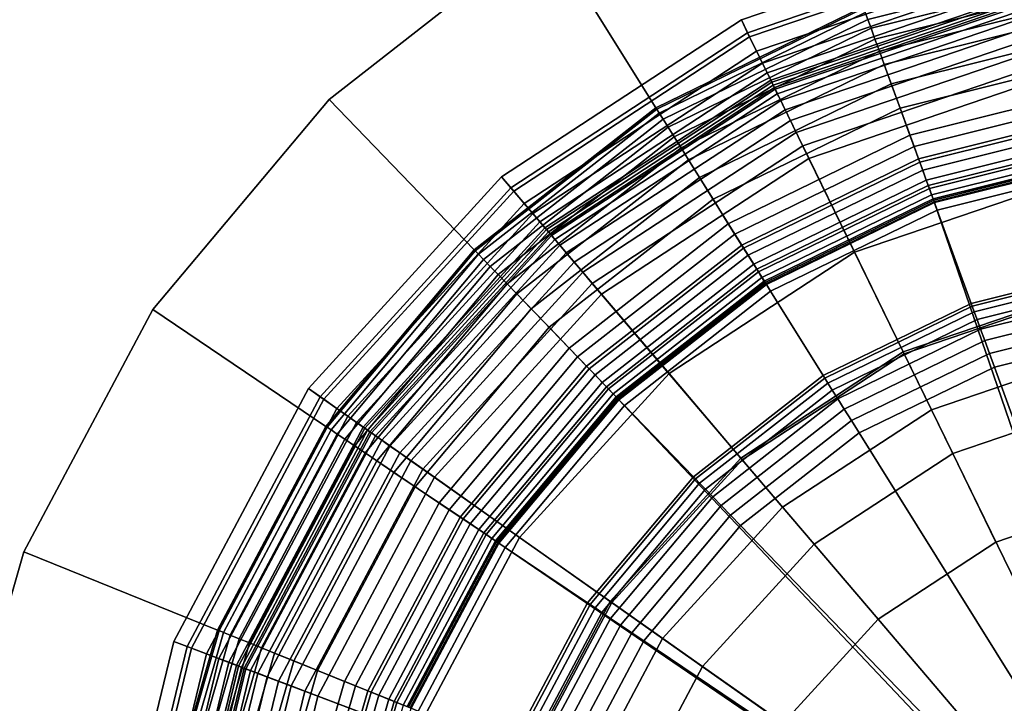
# Model space of a CAD drawing. Extents: x -43.1 to 43.1, y -41.3 to 41.3.
# Tile 480 of 656: x 15.304 to 16.355, y 8.247 to 8.976. Entities that reach past the tile are written whole.
import ezdxf

# ---------------------------------------------------------------- set-up
doc = ezdxf.new("R2010")
doc.units = 0
for name, color, linetype in [('LAMP', 7, 'CONTINUOUS'), ('LAMP_SUPPORT', 18, 'CONTINUOUS'), ('METAL_BASE', 254, 'CONTINUOUS')]:
    doc.layers.add(name, color=color, linetype=linetype)

msp = doc.modelspace()

# ---------------------------------------------------------------- linework, layer by layer
at = {"layer": 'LAMP'}
for points in [[(16.0739, 8.976, 15.8637), (16.3635, 9.0746, 15.8637), (16.3666, 9.0596, 15.9815), (16.0806, 8.9623, 15.9815)], [(16.0827, 8.958, 15.6079), (16.3675, 9.0549, 15.6079), (16.3635, 9.0746, 15.8637), (16.0739, 8.976, 15.8637)], [(16.0806, 8.9623, 15.9815), (16.3666, 9.0596, 15.9815), (16.3783, 9.0022, 16.1042), (16.1063, 8.9096, 16.1042)], [(16.0902, 8.9426, 15.3235), (16.371, 9.0381, 15.3235), (16.3675, 9.0549, 15.6079), (16.0827, 8.958, 15.6079)], [(16.0965, 8.9298, 15.0232), (16.3738, 9.0242, 15.0232), (16.371, 9.0381, 15.3235), (16.0902, 8.9426, 15.3235)], [(16.1015, 8.9195, 14.7202), (16.3761, 9.013, 14.7202), (16.3738, 9.0242, 15.0232), (16.0965, 8.9298, 15.0232)], [(16.1053, 8.9118, 14.4272), (16.3779, 9.0046, 14.4272), (16.3761, 9.013, 14.7202), (16.1015, 8.9195, 14.7202)], [(16.1078, 8.9065, 14.1573), (16.379, 8.9989, 14.1573), (16.3779, 9.0046, 14.4272), (16.1053, 8.9118, 14.4272)], [(16.1063, 8.9096, 16.1042), (16.3783, 9.0022, 16.1042), (16.3966, 8.9134, 16.2234), (16.1461, 8.8281, 16.2234)], [(16.1092, 8.9038, 13.9233), (16.3796, 8.9959, 13.9233), (16.379, 8.9989, 14.1573), (16.1078, 8.9065, 14.1573)], [(16.11, 8.902, 13.9082), (16.38, 8.994, 13.9082), (16.3796, 8.9959, 13.9233), (16.1092, 8.9038, 13.9233)], [(16.1123, 8.8973, 13.8943), (16.3811, 8.9888, 13.8943), (16.38, 8.994, 13.9082), (16.11, 8.902, 13.9082)], [(16.1159, 8.8899, 13.8822), (16.3828, 8.9807, 13.8822), (16.3811, 8.9888, 13.8943), (16.1123, 8.8973, 13.8943)], [(15.818, 8.8085, 15.8637), (16.0739, 8.976, 15.8637), (16.0806, 8.9623, 15.9815), (15.8279, 8.7969, 15.9815)], [(15.831, 8.7932, 15.6079), (16.0827, 8.958, 15.6079), (16.0739, 8.976, 15.8637), (15.818, 8.8085, 15.8637)], [(16.1206, 8.8802, 13.8722), (16.3849, 8.9702, 13.8722), (16.3828, 8.9807, 13.8822), (16.1159, 8.8899, 13.8822)], [(16.1262, 8.8688, 13.8647), (16.3875, 8.9577, 13.8647), (16.3849, 8.9702, 13.8722), (16.1206, 8.8802, 13.8722)], [(15.8279, 8.7969, 15.9815), (16.0806, 8.9623, 15.9815), (16.1063, 8.9096, 16.1042), (15.8659, 8.7522, 16.1042)], [(15.8421, 8.7802, 15.3235), (16.0902, 8.9426, 15.3235), (16.0827, 8.958, 15.6079), (15.831, 8.7932, 15.6079)], [(16.1326, 8.8558, 13.8601), (16.3904, 8.9436, 13.8601), (16.3875, 8.9577, 13.8647), (16.1262, 8.8688, 13.8647)], [(15.8513, 8.7693, 15.0232), (16.0965, 8.9298, 15.0232), (16.0902, 8.9426, 15.3235), (15.8421, 8.7802, 15.3235)], [(16.1394, 8.8417, 13.8588), (16.3935, 8.9282, 13.8588), (16.3904, 8.9436, 13.8601), (16.1326, 8.8558, 13.8601)], [(15.8587, 8.7606, 14.7202), (16.1015, 8.9195, 14.7202), (16.0965, 8.9298, 15.0232), (15.8513, 8.7693, 15.0232)], [(16.2468, 8.6216, 13.8664), (16.4428, 8.6884, 13.8664), (16.3935, 8.9282, 13.8588), (16.1394, 8.8417, 13.8588)], [(15.8643, 8.7541, 14.4272), (16.1053, 8.9118, 14.4272), (16.1015, 8.9195, 14.7202), (15.8587, 8.7606, 14.7202)], [(16.1461, 8.8281, 16.2234), (16.3966, 8.9134, 16.2234), (16.4189, 8.8044, 16.3306), (16.1948, 8.7281, 16.3306)], [(15.8681, 8.7497, 14.1573), (16.1078, 8.9065, 14.1573), (16.1053, 8.9118, 14.4272), (15.8643, 8.7541, 14.4272)], [(15.8659, 8.7522, 16.1042), (16.1063, 8.9096, 16.1042), (16.1461, 8.8281, 16.2234), (15.9246, 8.6832, 16.2234)], [(15.8701, 8.7473, 13.9233), (16.1092, 8.9038, 13.9233), (16.1078, 8.9065, 14.1573), (15.8681, 8.7497, 14.1573)], [(15.8713, 8.7458, 13.9082), (16.11, 8.902, 13.9082), (16.1092, 8.9038, 13.9233), (15.8701, 8.7473, 13.9233)], [(15.8748, 8.7418, 13.8943), (16.1123, 8.8973, 13.8943), (16.11, 8.902, 13.9082), (15.8713, 8.7458, 13.9082)], [(15.8801, 8.7355, 13.8822), (16.1159, 8.8899, 13.8822), (16.1123, 8.8973, 13.8943), (15.8748, 8.7418, 13.8943)], [(15.887, 8.7274, 13.8722), (16.1206, 8.8802, 13.8722), (16.1159, 8.8899, 13.8822), (15.8801, 8.7355, 13.8822)], [(15.8953, 8.7176, 13.8647), (16.1262, 8.8688, 13.8647), (16.1206, 8.8802, 13.8722), (15.887, 8.7274, 13.8722)], [(15.9047, 8.7067, 13.8601), (16.1326, 8.8558, 13.8601), (16.1262, 8.8688, 13.8647), (15.8953, 8.7176, 13.8647)], [(15.9148, 8.6948, 13.8588), (16.1394, 8.8417, 13.8588), (16.1326, 8.8558, 13.8601), (15.9047, 8.7067, 13.8601)], [(16.0735, 8.5083, 13.8664), (16.2468, 8.6216, 13.8664), (16.1394, 8.8417, 13.8588), (15.9148, 8.6948, 13.8588)], [(15.9246, 8.6832, 16.2234), (16.1461, 8.8281, 16.2234), (16.1948, 8.7281, 16.3306), (15.9968, 8.5985, 16.3306)], [(15.6118, 8.5826, 15.8637), (15.818, 8.8085, 15.8637), (15.8279, 8.7969, 15.9815), (15.6242, 8.5738, 15.9815)], [(15.6281, 8.5711, 15.6079), (15.831, 8.7932, 15.6079), (15.818, 8.8085, 15.8637), (15.6118, 8.5826, 15.8637)], [(15.6242, 8.5738, 15.9815), (15.8279, 8.7969, 15.9815), (15.8659, 8.7522, 16.1042), (15.6721, 8.5401, 16.1042)], [(16.1948, 8.7281, 16.3306), (16.4189, 8.8044, 16.3306), (16.4432, 8.6863, 16.4176), (16.2477, 8.6197, 16.4176)], [(15.6421, 8.5612, 15.3235), (15.8421, 8.7802, 15.3235), (15.831, 8.7932, 15.6079), (15.6281, 8.5711, 15.6079)], [(15.6538, 8.553, 15.0232), (15.8513, 8.7693, 15.0232), (15.8421, 8.7802, 15.3235), (15.6421, 8.5612, 15.3235)], [(15.6631, 8.5464, 14.7202), (15.8587, 8.7606, 14.7202), (15.8513, 8.7693, 15.0232), (15.6538, 8.553, 15.0232)], [(15.6701, 8.5414, 14.4272), (15.8643, 8.7541, 14.4272), (15.8587, 8.7606, 14.7202), (15.6631, 8.5464, 14.7202)], [(15.6749, 8.5381, 14.1573), (15.8681, 8.7497, 14.1573), (15.8643, 8.7541, 14.4272), (15.6701, 8.5414, 14.4272)], [(15.6721, 8.5401, 16.1042), (15.8659, 8.7522, 16.1042), (15.9246, 8.6832, 16.2234), (15.7462, 8.4878, 16.2234)], [(15.6774, 8.5363, 13.9233), (15.8701, 8.7473, 13.9233), (15.8681, 8.7497, 14.1573), (15.6749, 8.5381, 14.1573)], [(15.679, 8.5352, 13.9082), (15.8713, 8.7458, 13.9082), (15.8701, 8.7473, 13.9233), (15.6774, 8.5363, 13.9233)], [(15.6833, 8.5321, 13.8943), (15.8748, 8.7418, 13.8943), (15.8713, 8.7458, 13.9082), (15.679, 8.5352, 13.9082)], [(15.69, 8.5274, 13.8822), (15.8801, 8.7355, 13.8822), (15.8748, 8.7418, 13.8943), (15.6833, 8.5321, 13.8943)], [(15.6988, 8.5212, 13.8722), (15.887, 8.7274, 13.8722), (15.8801, 8.7355, 13.8822), (15.69, 8.5274, 13.8822)], [(15.7092, 8.5139, 13.8647), (15.8953, 8.7176, 13.8647), (15.887, 8.7274, 13.8722), (15.6988, 8.5212, 13.8722)], [(15.9968, 8.5985, 16.3306), (16.1948, 8.7281, 16.3306), (16.2477, 8.6197, 16.4176), (16.0749, 8.5066, 16.4176)], [(15.721, 8.5055, 13.8601), (15.9047, 8.7067, 13.8601), (15.8953, 8.7176, 13.8647), (15.7092, 8.5139, 13.8647)], [(15.7338, 8.4965, 13.8588), (15.9148, 8.6948, 13.8588), (15.9047, 8.7067, 13.8601), (15.721, 8.5055, 13.8601)], [(15.9339, 8.3554, 13.8664), (16.0735, 8.5083, 13.8664), (15.9148, 8.6948, 13.8588), (15.7338, 8.4965, 13.8588)], [(15.7462, 8.4878, 16.2234), (15.9246, 8.6832, 16.2234), (15.9968, 8.5985, 16.3306), (15.8371, 8.4237, 16.3306)], [(16.2768, 8.56, 13.367), (16.4565, 8.6212, 13.367), (16.4428, 8.6884, 13.8664), (16.2468, 8.6216, 13.8664)], [(16.2477, 8.6197, 16.4176), (16.4432, 8.6863, 16.4176), (16.467, 8.5702, 16.4759), (16.2997, 8.5132, 16.4759)], [(16.1179, 8.4561, 13.367), (16.2768, 8.56, 13.367), (16.2468, 8.6216, 13.8664), (16.0735, 8.5083, 13.8664)], [(16.0749, 8.5066, 16.4176), (16.2477, 8.6197, 16.4176), (16.2997, 8.5132, 16.4759), (16.1517, 8.4164, 16.4759)], [(16.2768, 8.56, 13.367), (16.6088, 7.8793, 13.367), (16.4565, 8.6212, 13.367)], [(15.8371, 8.4237, 16.3306), (15.9968, 8.5985, 16.3306), (16.0749, 8.5066, 16.4176), (15.9357, 8.3541, 16.4176)], [(15.4682, 8.3126, 15.8637), (15.6118, 8.5826, 15.8637), (15.6242, 8.5738, 15.9815), (15.4824, 8.3072, 15.9815)], [(15.4869, 8.3055, 15.6079), (15.6281, 8.5711, 15.6079), (15.6118, 8.5826, 15.8637), (15.4682, 8.3126, 15.8637)], [(15.4824, 8.3072, 15.9815), (15.6242, 8.5738, 15.9815), (15.6721, 8.5401, 16.1042), (15.5372, 8.2863, 16.1042)], [(15.5029, 8.2994, 15.3235), (15.6421, 8.5612, 15.3235), (15.6281, 8.5711, 15.6079), (15.4869, 8.3055, 15.6079)], [(16.2997, 8.5132, 16.4759), (16.467, 8.5702, 16.4759), (16.4882, 8.4672, 16.4972), (16.3457, 8.4187, 16.4972)], [(15.5162, 8.2943, 15.0232), (15.6538, 8.553, 15.0232), (15.6421, 8.5612, 15.3235), (15.5029, 8.2994, 15.3235)], [(16.1179, 8.4561, 13.367), (15.9899, 8.3159, 13.367), (16.6088, 7.8793, 13.367), (16.2768, 8.56, 13.367)], [(15.5269, 8.2903, 14.7202), (15.6631, 8.5464, 14.7202), (15.6538, 8.553, 15.0232), (15.5162, 8.2943, 15.0232)], [(15.535, 8.2872, 14.4272), (15.6701, 8.5414, 14.4272), (15.6631, 8.5464, 14.7202), (15.5269, 8.2903, 14.7202)], [(15.5404, 8.2851, 14.1573), (15.6749, 8.5381, 14.1573), (15.6701, 8.5414, 14.4272), (15.535, 8.2872, 14.4272)], [(15.5372, 8.2863, 16.1042), (15.6721, 8.5401, 16.1042), (15.7462, 8.4878, 16.2234), (15.6219, 8.2542, 16.2234)], [(15.5433, 8.284, 13.9233), (15.6774, 8.5363, 13.9233), (15.6749, 8.5381, 14.1573), (15.5404, 8.2851, 14.1573)], [(15.5451, 8.2834, 13.9082), (15.679, 8.5352, 13.9082), (15.6774, 8.5363, 13.9233), (15.5433, 8.284, 13.9233)], [(15.55, 8.2815, 13.8943), (15.6833, 8.5321, 13.8943), (15.679, 8.5352, 13.9082), (15.5451, 8.2834, 13.9082)], [(15.5577, 8.2786, 13.8822), (15.69, 8.5274, 13.8822), (15.6833, 8.5321, 13.8943), (15.55, 8.2815, 13.8943)], [(15.5677, 8.2747, 13.8722), (15.6988, 8.5212, 13.8722), (15.69, 8.5274, 13.8822), (15.5577, 8.2786, 13.8822)], [(15.5797, 8.2702, 13.8647), (15.7092, 8.5139, 13.8647), (15.6988, 8.5212, 13.8722), (15.5677, 8.2747, 13.8722)], [(15.5932, 8.2651, 13.8601), (15.721, 8.5055, 13.8601), (15.7092, 8.5139, 13.8647), (15.5797, 8.2702, 13.8647)], [(16.1517, 8.4164, 16.4759), (16.2997, 8.5132, 16.4759), (16.3457, 8.4187, 16.4972), (16.2198, 8.3363, 16.4972)], [(15.6078, 8.2595, 13.8588), (15.7338, 8.4965, 13.8588), (15.721, 8.5055, 13.8601), (15.5932, 8.2651, 13.8601)], [(15.9899, 8.3159, 13.367), (16.1179, 8.4561, 13.367), (16.0735, 8.5083, 13.8664), (15.9339, 8.3554, 13.8664)], [(15.9357, 8.3541, 16.4176), (16.0749, 8.5066, 16.4176), (16.1517, 8.4164, 16.4759), (16.0325, 8.2858, 16.4759)], [(15.8367, 8.1726, 13.8664), (15.9339, 8.3554, 13.8664), (15.7338, 8.4965, 13.8588), (15.6078, 8.2595, 13.8588)], [(15.6219, 8.2542, 16.2234), (15.7462, 8.4878, 16.2234), (15.8371, 8.4237, 16.3306), (15.726, 8.2146, 16.3306)], [(16.2198, 8.3363, 16.4972), (16.3457, 8.4187, 16.4972), (16.4882, 8.4672, 16.4972), (16.6088, 7.8793, 16.4972)], [(15.726, 8.2146, 16.3306), (15.8371, 8.4237, 16.3306), (15.9357, 8.3541, 16.4176), (15.8387, 8.1718, 16.4176)], [(16.0325, 8.2858, 16.4759), (16.1517, 8.4164, 16.4759), (16.2198, 8.3363, 16.4972), (16.1184, 8.2252, 16.4972)], [(15.9008, 8.1482, 13.367), (15.9899, 8.3159, 13.367), (15.9339, 8.3554, 13.8664), (15.8367, 8.1726, 13.8664)], [(15.8387, 8.1718, 16.4176), (15.9357, 8.3541, 16.4176), (16.0325, 8.2858, 16.4759), (15.9495, 8.1297, 16.4759)], [(16.1184, 8.2252, 16.4972), (16.2198, 8.3363, 16.4972), (16.6088, 7.8793, 16.4972), (16.0478, 8.0924, 16.4972)], [(15.9008, 8.1482, 13.367), (15.8561, 7.9637, 13.367), (16.6088, 7.8793, 13.367), (15.9899, 8.3159, 13.367)], [(15.3962, 8.0153, 15.8637), (15.4682, 8.3126, 15.8637), (15.4824, 8.3072, 15.9815), (15.4114, 8.0136, 15.9815)], [(15.4161, 8.013, 15.6079), (15.4869, 8.3055, 15.6079), (15.4682, 8.3126, 15.8637), (15.3962, 8.0153, 15.8637)], [(15.4114, 8.0136, 15.9815), (15.4824, 8.3072, 15.9815), (15.5372, 8.2863, 16.1042), (15.4697, 8.007, 16.1042)], [(15.4332, 8.0111, 15.3235), (15.5029, 8.2994, 15.3235), (15.4869, 8.3055, 15.6079), (15.4161, 8.013, 15.6079)], [(15.4474, 8.0095, 15.0232), (15.5162, 8.2943, 15.0232), (15.5029, 8.2994, 15.3235), (15.4332, 8.0111, 15.3235)], [(15.4587, 8.0083, 14.7202), (15.5269, 8.2903, 14.7202), (15.5162, 8.2943, 15.0232), (15.4474, 8.0095, 15.0232)], [(15.4672, 8.0073, 14.4272), (15.535, 8.2872, 14.4272), (15.5269, 8.2903, 14.7202), (15.4587, 8.0083, 14.7202)], [(15.473, 8.0067, 14.1573), (15.5404, 8.2851, 14.1573), (15.535, 8.2872, 14.4272), (15.4672, 8.0073, 14.4272)], [(15.4697, 8.007, 16.1042), (15.5372, 8.2863, 16.1042), (15.6219, 8.2542, 16.2234), (15.5597, 7.9969, 16.2234)], [(15.4761, 8.0063, 13.9233), (15.5433, 8.284, 13.9233), (15.5404, 8.2851, 14.1573), (15.473, 8.0067, 14.1573)], [(15.478, 8.0061, 13.9082), (15.5451, 8.2834, 13.9082), (15.5433, 8.284, 13.9233), (15.4761, 8.0063, 13.9233)], [(15.4833, 8.0055, 13.8943), (15.55, 8.2815, 13.8943), (15.5451, 8.2834, 13.9082), (15.478, 8.0061, 13.9082)], [(15.9495, 8.1297, 16.4759), (16.0325, 8.2858, 16.4759), (16.1184, 8.2252, 16.4972), (16.0478, 8.0924, 16.4972)], [(15.4914, 8.0046, 13.8822), (15.5577, 8.2786, 13.8822), (15.55, 8.2815, 13.8943), (15.4833, 8.0055, 13.8943)], [(15.5021, 8.0034, 13.8722), (15.5677, 8.2747, 13.8722), (15.5577, 8.2786, 13.8822), (15.4914, 8.0046, 13.8822)], [(15.5148, 8.002, 13.8647), (15.5797, 8.2702, 13.8647), (15.5677, 8.2747, 13.8722), (15.5021, 8.0034, 13.8722)], [(15.5291, 8.0004, 13.8601), (15.5932, 8.2651, 13.8601), (15.5797, 8.2702, 13.8647), (15.5148, 8.002, 13.8647)], [(15.5447, 7.9986, 13.8588), (15.6078, 8.2595, 13.8588), (15.5932, 8.2651, 13.8601), (15.5291, 8.0004, 13.8601)], [(15.788, 7.9713, 13.8664), (15.8367, 8.1726, 13.8664), (15.6078, 8.2595, 13.8588), (15.5447, 7.9986, 13.8588)], [(15.5597, 7.9969, 16.2234), (15.6219, 8.2542, 16.2234), (15.726, 8.2146, 16.3306), (15.6703, 7.9845, 16.3306)]]:
    msp.add_3dface(points, dxfattribs=at)
at = {"layer": 'LAMP_SUPPORT'}
for points in [[(16.4448, 9.0355, 10.1688), (16.2089, 8.9766, 10.1688), (16.2124, 8.9671, 10.1587), (16.4463, 9.0254, 10.1587)], [(16.4463, 9.0254, 13.725), (16.2124, 8.9671, 13.725), (16.2089, 8.9766, 13.7148), (16.4449, 9.0355, 13.7148)], [(16.4463, 9.0254, 10.1587), (16.2124, 8.9671, 10.1587), (16.2165, 8.9556, 10.1509), (16.448, 9.0133, 10.1509)], [(16.448, 9.0133, 13.7328), (16.2165, 8.9556, 13.7328), (16.2124, 8.9671, 13.725), (16.4463, 9.0254, 13.725)], [(16.448, 9.0133, 10.1509), (16.2165, 8.9556, 10.1509), (16.2213, 8.9426, 10.146), (16.4499, 8.9996, 10.146)], [(16.4499, 8.9996, 13.7377), (16.2213, 8.9426, 13.7377), (16.2165, 8.9556, 13.7328), (16.448, 9.0133, 13.7328)], [(16.4499, 8.9996, 10.146), (16.2213, 8.9426, 10.146), (16.2264, 8.9285, 10.1442), (16.452, 8.9847, 10.1442)], [(16.452, 8.9847, 13.7394), (16.2264, 8.9285, 13.7394), (16.2213, 8.9426, 13.7377), (16.4499, 8.9996, 13.7377)], [(16.204, 8.9902, 10.2099), (15.9827, 8.8823, 10.2099), (15.9836, 8.8808, 10.1948), (16.2046, 8.9886, 10.1948)], [(16.204, 8.9902, 13.6738), (15.9827, 8.8823, 13.6738), (15.9827, 8.8823, 10.2099), (16.204, 8.9902, 10.2099)], [(16.2046, 8.9886, 13.6888), (15.9836, 8.8808, 13.6888), (15.9827, 8.8823, 13.6738), (16.204, 8.9902, 13.6738)], [(16.2046, 8.9886, 10.1948), (15.9836, 8.8808, 10.1948), (15.9862, 8.8766, 10.181), (16.2062, 8.9839, 10.181)], [(16.2062, 8.9839, 13.7026), (15.9862, 8.8766, 13.7026), (15.9836, 8.8808, 13.6888), (16.2046, 8.9886, 13.6888)], [(16.2062, 8.9839, 10.181), (15.9862, 8.8766, 10.181), (15.9903, 8.87, 10.1688), (16.2089, 8.9766, 10.1688)], [(16.2089, 8.9766, 13.7148), (15.9903, 8.87, 13.7148), (15.9862, 8.8766, 13.7026), (16.2062, 8.9839, 13.7026)], [(16.2089, 8.9766, 10.1688), (15.9903, 8.87, 10.1688), (15.9957, 8.8614, 10.1587), (16.2124, 8.9671, 10.1587)], [(16.2124, 8.9671, 13.725), (15.9957, 8.8614, 13.725), (15.9903, 8.87, 13.7148), (16.2089, 8.9766, 13.7148)], [(16.452, 8.9847, 10.1442), (16.2264, 8.9285, 10.1442), (16.2339, 8.9079, 10.1425), (16.455, 8.963, 10.1425)], [(16.465, 8.8924, 13.7394), (16.2583, 8.8409, 13.7394), (16.2264, 8.9285, 13.7394), (16.452, 8.9847, 13.7394)], [(16.2124, 8.9671, 10.1587), (15.9957, 8.8614, 10.1587), (16.0022, 8.8511, 10.1509), (16.2165, 8.9556, 10.1509)], [(16.2165, 8.9556, 13.7328), (16.0022, 8.8511, 13.7328), (15.9957, 8.8614, 13.725), (16.2124, 8.9671, 13.725)], [(16.2165, 8.9556, 10.1509), (16.0022, 8.8511, 10.1509), (16.0095, 8.8394, 10.146), (16.2213, 8.9426, 10.146)], [(16.2213, 8.9426, 13.7377), (16.0095, 8.8394, 13.7377), (16.0022, 8.8511, 13.7328), (16.2165, 8.9556, 13.7328)], [(16.455, 8.963, 10.1425), (16.2339, 8.9079, 10.1425), (16.2433, 8.882, 10.1378), (16.4589, 8.9357, 10.1378)], [(16.2213, 8.9426, 10.146), (16.0095, 8.8394, 10.146), (16.0175, 8.8266, 10.1442), (16.2264, 8.9285, 10.1442)], [(16.2264, 8.9285, 13.7394), (16.0175, 8.8266, 13.7394), (16.0095, 8.8394, 13.7377), (16.2213, 8.9426, 13.7377)], [(16.4589, 8.9357, 10.1378), (16.2433, 8.882, 10.1378), (16.2539, 8.853, 10.1302), (16.4632, 8.9052, 10.1302)], [(16.2264, 8.9285, 10.1442), (16.0175, 8.8266, 10.1442), (16.0291, 8.808, 10.1425), (16.2339, 8.9079, 10.1425)], [(16.2583, 8.8409, 13.7394), (16.0669, 8.7475, 13.7394), (16.0175, 8.8266, 13.7394), (16.2264, 8.9285, 13.7394)], [(16.2339, 8.9079, 10.1425), (16.0291, 8.808, 10.1425), (16.0437, 8.7846, 10.1378), (16.2433, 8.882, 10.1378)], [(16.4632, 8.9052, 10.1302), (16.2539, 8.853, 10.1302), (16.2643, 8.8243, 10.1202), (16.4674, 8.8749, 10.1202)], [(16.4669, 8.8786, 13.7378), (16.2631, 8.8278, 13.7378), (16.2583, 8.8409, 13.7394), (16.465, 8.8924, 13.7394)], [(15.9827, 8.8823, 10.2099), (15.7887, 8.7307, 10.2099), (15.7899, 8.7295, 10.1948), (15.9836, 8.8808, 10.1948)], [(15.9827, 8.8823, 13.6738), (15.7887, 8.7307, 13.6738), (15.7887, 8.7307, 10.2099), (15.9827, 8.8823, 10.2099)], [(15.9836, 8.8808, 13.6888), (15.7899, 8.7295, 13.6888), (15.7887, 8.7307, 13.6738), (15.9827, 8.8823, 13.6738)], [(16.2433, 8.882, 10.1378), (16.0437, 8.7846, 10.1378), (16.06, 8.7585, 10.1302), (16.2539, 8.853, 10.1302)], [(15.9836, 8.8808, 10.1948), (15.7899, 8.7295, 10.1948), (15.7933, 8.7259, 10.181), (15.9862, 8.8766, 10.181)], [(15.9862, 8.8766, 13.7026), (15.7933, 8.7259, 13.7026), (15.7899, 8.7295, 13.6888), (15.9836, 8.8808, 13.6888)], [(15.9862, 8.8766, 10.181), (15.7933, 8.7259, 10.181), (15.7987, 8.7203, 10.1688), (15.9903, 8.87, 10.1688)], [(15.9903, 8.87, 13.7148), (15.7987, 8.7203, 13.7148), (15.7933, 8.7259, 13.7026), (15.9862, 8.8766, 13.7026)], [(16.4687, 8.8659, 13.7333), (16.2675, 8.8157, 13.7333), (16.2631, 8.8278, 13.7378), (16.4669, 8.8786, 13.7378)], [(16.4674, 8.8749, 10.1202), (16.2643, 8.8243, 10.1202), (16.2735, 8.7992, 10.1081), (16.4711, 8.8484, 10.1081)], [(15.9903, 8.87, 10.1688), (15.7987, 8.7203, 10.1688), (15.8058, 8.713, 10.1587), (15.9957, 8.8614, 10.1587)], [(15.9957, 8.8614, 13.725), (15.8058, 8.713, 13.725), (15.7987, 8.7203, 13.7148), (15.9903, 8.87, 13.7148)], [(15.9957, 8.8614, 10.1587), (15.8058, 8.713, 10.1587), (15.8142, 8.7042, 10.1509), (16.0022, 8.8511, 10.1509)], [(16.0022, 8.8511, 13.7328), (15.8142, 8.7042, 13.7328), (15.8058, 8.713, 13.725), (15.9957, 8.8614, 13.725)], [(16.4703, 8.8547, 13.7261), (16.2713, 8.8051, 13.7261), (16.2675, 8.8157, 13.7333), (16.4687, 8.8659, 13.7333)], [(16.0022, 8.8511, 10.1509), (15.8142, 8.7042, 10.1509), (15.8238, 8.6943, 10.146), (16.0095, 8.8394, 10.146)], [(16.0095, 8.8394, 13.7377), (15.8238, 8.6943, 13.7377), (15.8142, 8.7042, 13.7328), (16.0022, 8.8511, 13.7328)], [(16.2539, 8.853, 10.1302), (16.06, 8.7585, 10.1302), (16.0762, 8.7325, 10.1202), (16.2643, 8.8243, 10.1202)], [(16.4716, 8.8453, 13.7167), (16.2746, 8.7962, 13.7167), (16.2713, 8.8051, 13.7261), (16.4703, 8.8547, 13.7261)], [(16.0095, 8.8394, 10.146), (15.8238, 8.6943, 10.146), (15.8343, 8.6835, 10.1442), (16.0175, 8.8266, 10.1442)], [(16.0175, 8.8266, 13.7394), (15.8343, 8.6835, 13.7394), (15.8238, 8.6943, 13.7377), (16.0095, 8.8394, 13.7377)], [(16.2631, 8.8278, 13.7378), (16.0743, 8.7357, 13.7378), (16.0669, 8.7475, 13.7394), (16.2583, 8.8409, 13.7394)], [(16.4711, 8.8484, 10.1081), (16.2735, 8.7992, 10.1081), (16.2801, 8.781, 10.0942), (16.4738, 8.8293, 10.0942)], [(16.4726, 8.8382, 13.7054), (16.277, 8.7894, 13.7054), (16.2746, 8.7962, 13.7167), (16.4716, 8.8453, 13.7167)], [(16.4732, 8.8336, 13.6925), (16.2786, 8.7851, 13.6925), (16.277, 8.7894, 13.7054), (16.4726, 8.8382, 13.7054)], [(16.4734, 8.832, 13.6786), (16.2792, 8.7836, 13.6786), (16.2786, 8.7851, 13.6925), (16.4732, 8.8336, 13.6925)], [(16.4737, 8.8304, 12.7749), (16.2797, 8.782, 12.7749), (16.2792, 8.7836, 13.6786), (16.4734, 8.832, 13.6786)], [(16.5986, 7.906, 12.7749), (16.5846, 7.8925, 12.7749), (16.2797, 8.782, 12.7749), (16.4737, 8.8304, 12.7749)], [(16.4738, 8.8293, 10.0942), (16.2801, 8.781, 10.0942), (16.283, 8.7731, 10.0789), (16.475, 8.821, 10.0789)], [(16.0175, 8.8266, 10.1442), (15.8343, 8.6835, 10.1442), (15.8495, 8.6677, 10.1425), (16.0291, 8.808, 10.1425)], [(16.0669, 8.7475, 13.7394), (15.8991, 8.6164, 13.7394), (15.8343, 8.6835, 13.7394), (16.0175, 8.8266, 13.7394)], [(16.2675, 8.8157, 13.7333), (16.0811, 8.7248, 13.7333), (16.0743, 8.7357, 13.7378), (16.2631, 8.8278, 13.7378)], [(16.2643, 8.8243, 10.1202), (16.0762, 8.7325, 10.1202), (16.0904, 8.7099, 10.1081), (16.2735, 8.7992, 10.1081)], [(16.475, 8.821, 10.0789), (16.283, 8.7731, 10.0789), (16.3192, 8.6735, 9.0568), (16.4897, 8.7161, 9.0568)], [(16.0291, 8.808, 10.1425), (15.8495, 8.6677, 10.1425), (15.8687, 8.6479, 10.1378), (16.0437, 8.7846, 10.1378)], [(16.2713, 8.8051, 13.7261), (16.0871, 8.7152, 13.7261), (16.0811, 8.7248, 13.7333), (16.2675, 8.8157, 13.7333)], [(16.2746, 8.7962, 13.7167), (16.0921, 8.7072, 13.7167), (16.0871, 8.7152, 13.7261), (16.2713, 8.8051, 13.7261)], [(16.2735, 8.7992, 10.1081), (16.0904, 8.7099, 10.1081), (16.1007, 8.6935, 10.0942), (16.2801, 8.781, 10.0942)], [(16.277, 8.7894, 13.7054), (16.0959, 8.7011, 13.7054), (16.0921, 8.7072, 13.7167), (16.2746, 8.7962, 13.7167)], [(16.2786, 8.7851, 13.6925), (16.0983, 8.6972, 13.6925), (16.0959, 8.7011, 13.7054), (16.277, 8.7894, 13.7054)], [(16.0437, 8.7846, 10.1378), (15.8687, 8.6479, 10.1378), (15.8901, 8.6257, 10.1302), (16.06, 8.7585, 10.1302)], [(16.5846, 7.8925, 12.7749), (15.9426, 8.5713, 12.7749), (16.1001, 8.6944, 12.7749), (16.2797, 8.782, 12.7749)], [(16.2792, 8.7836, 13.6786), (16.0992, 8.6958, 13.6786), (16.0983, 8.6972, 13.6925), (16.2786, 8.7851, 13.6925)], [(16.2797, 8.782, 12.7749), (16.1001, 8.6944, 12.7749), (16.0992, 8.6958, 13.6786), (16.2792, 8.7836, 13.6786)], [(16.2801, 8.781, 10.0942), (16.1007, 8.6935, 10.0942), (16.1051, 8.6864, 10.0789), (16.283, 8.7731, 10.0789)], [(16.283, 8.7731, 10.0789), (16.1051, 8.6864, 10.0789), (16.1613, 8.5965, 9.0568), (16.3192, 8.6735, 9.0568)], [(16.06, 8.7585, 10.1302), (15.8901, 8.6257, 10.1302), (15.9113, 8.6037, 10.1202), (16.0762, 8.7325, 10.1202)], [(16.0743, 8.7357, 13.7378), (15.9088, 8.6064, 13.7378), (15.8991, 8.6164, 13.7394), (16.0669, 8.7475, 13.7394)], [(16.0811, 8.7248, 13.7333), (15.9177, 8.5971, 13.7333), (15.9088, 8.6064, 13.7378), (16.0743, 8.7357, 13.7378)], [(15.7887, 8.7307, 10.2099), (15.6304, 8.5421, 10.2099), (15.6319, 8.5412, 10.1948), (15.7899, 8.7295, 10.1948)], [(15.7887, 8.7307, 13.6738), (15.6304, 8.5421, 13.6738), (15.6304, 8.5421, 10.2099), (15.7887, 8.7307, 10.2099)], [(15.7899, 8.7295, 13.6888), (15.6319, 8.5412, 13.6888), (15.6304, 8.5421, 13.6738), (15.7887, 8.7307, 13.6738)], [(15.7899, 8.7295, 10.1948), (15.6319, 8.5412, 10.1948), (15.636, 8.5384, 10.181), (15.7933, 8.7259, 10.181)], [(15.7933, 8.7259, 13.7026), (15.636, 8.5384, 13.7026), (15.6319, 8.5412, 13.6888), (15.7899, 8.7295, 13.6888)], [(15.7933, 8.7259, 10.181), (15.636, 8.5384, 10.181), (15.6424, 8.534, 10.1688), (15.7987, 8.7203, 10.1688)], [(15.7987, 8.7203, 13.7148), (15.6424, 8.534, 13.7148), (15.636, 8.5384, 13.7026), (15.7933, 8.7259, 13.7026)], [(16.0762, 8.7325, 10.1202), (15.9113, 8.6037, 10.1202), (15.9299, 8.5845, 10.1081), (16.0904, 8.7099, 10.1081)], [(16.0871, 8.7152, 13.7261), (15.9255, 8.589, 13.7261), (15.9177, 8.5971, 13.7333), (16.0811, 8.7248, 13.7333)], [(15.7987, 8.7203, 10.1688), (15.6424, 8.534, 10.1688), (15.6508, 8.5284, 10.1587), (15.8058, 8.713, 10.1587)], [(15.8058, 8.713, 13.725), (15.6508, 8.5284, 13.725), (15.6424, 8.534, 13.7148), (15.7987, 8.7203, 13.7148)], [(15.8058, 8.713, 10.1587), (15.6508, 8.5284, 10.1587), (15.6609, 8.5215, 10.1509), (15.8142, 8.7042, 10.1509)], [(15.8142, 8.7042, 13.7328), (15.6609, 8.5215, 13.7328), (15.6508, 8.5284, 13.725), (15.8058, 8.713, 13.725)], [(16.0921, 8.7072, 13.7167), (15.9321, 8.5822, 13.7167), (15.9255, 8.589, 13.7261), (16.0871, 8.7152, 13.7261)], [(16.4897, 8.7161, 9.0568), (16.3192, 8.6735, 9.0568), (16.3203, 8.6705, 9.0415), (16.4902, 8.7128, 9.0415)], [(16.4902, 8.7128, 9.0415), (16.3203, 8.6705, 9.0415), (16.3225, 8.6646, 9.0276), (16.4911, 8.7066, 9.0276)], [(15.8142, 8.7042, 10.1509), (15.6609, 8.5215, 10.1509), (15.6724, 8.5138, 10.146), (15.8238, 8.6943, 10.146)], [(15.8238, 8.6943, 13.7377), (15.6724, 8.5138, 13.7377), (15.6609, 8.5215, 13.7328), (15.8142, 8.7042, 13.7328)], [(16.0904, 8.7099, 10.1081), (15.9299, 8.5845, 10.1081), (15.9433, 8.5705, 10.0942), (16.1007, 8.6935, 10.0942)], [(16.0959, 8.7011, 13.7054), (15.9371, 8.577, 13.7054), (15.9321, 8.5822, 13.7167), (16.0921, 8.7072, 13.7167)], [(16.4911, 8.7066, 9.0276), (16.3225, 8.6646, 9.0276), (16.3255, 8.6563, 9.0155), (16.4923, 8.6979, 9.0155)], [(15.8238, 8.6943, 10.146), (15.6724, 8.5138, 10.146), (15.6849, 8.5054, 10.1442), (15.8343, 8.6835, 10.1442)], [(15.8343, 8.6835, 13.7394), (15.6849, 8.5054, 13.7394), (15.6724, 8.5138, 13.7377), (15.8238, 8.6943, 13.7377)], [(16.0983, 8.6972, 13.6925), (15.9403, 8.5737, 13.6925), (15.9371, 8.577, 13.7054), (16.0959, 8.7011, 13.7054)], [(16.0992, 8.6958, 13.6786), (15.9414, 8.5725, 13.6786), (15.9403, 8.5737, 13.6925), (16.0983, 8.6972, 13.6925)], [(16.1001, 8.6944, 12.7749), (15.9426, 8.5713, 12.7749), (15.9414, 8.5725, 13.6786), (16.0992, 8.6958, 13.6786)], [(16.1007, 8.6935, 10.0942), (15.9433, 8.5705, 10.0942), (15.9491, 8.5645, 10.0789), (16.1051, 8.6864, 10.0789)], [(16.4923, 8.6979, 9.0155), (16.3255, 8.6563, 9.0155), (16.3293, 8.6458, 9.0055), (16.4938, 8.6869, 9.0055)], [(15.8343, 8.6835, 10.1442), (15.6849, 8.5054, 10.1442), (15.7031, 8.4931, 10.1425), (15.8495, 8.6677, 10.1425)], [(15.8991, 8.6164, 13.7394), (15.7622, 8.4532, 13.7394), (15.6849, 8.5054, 13.7394), (15.8343, 8.6835, 13.7394)], [(16.1051, 8.6864, 10.0789), (15.9491, 8.5645, 10.0789), (16.0228, 8.4883, 9.0568), (16.1613, 8.5965, 9.0568)], [(16.4938, 8.6869, 9.0055), (16.3293, 8.6458, 9.0055), (16.3337, 8.6337, 8.9979), (16.4956, 8.674, 8.9979)], [(16.3192, 8.6735, 9.0568), (16.1613, 8.5965, 9.0568), (16.163, 8.5937, 9.0415), (16.3203, 8.6705, 9.0415)], [(16.4956, 8.674, 8.9979), (16.3337, 8.6337, 8.9979), (16.3387, 8.6201, 8.9931), (16.4977, 8.6597, 8.9931)], [(15.8495, 8.6677, 10.1425), (15.7031, 8.4931, 10.1425), (15.7259, 8.4777, 10.1378), (15.8687, 8.6479, 10.1378)], [(16.3203, 8.6705, 9.0415), (16.163, 8.5937, 9.0415), (16.1663, 8.5884, 9.0276), (16.3225, 8.6646, 9.0276)], [(16.3225, 8.6646, 9.0276), (16.1663, 8.5884, 9.0276), (16.171, 8.5809, 9.0155), (16.3255, 8.6563, 9.0155)], [(16.3255, 8.6563, 9.0155), (16.171, 8.5809, 9.0155), (16.1769, 8.5715, 9.0055), (16.3293, 8.6458, 9.0055)], [(16.4977, 8.6597, 8.9931), (16.3387, 8.6201, 8.9931), (16.344, 8.6055, 8.9914), (16.4998, 8.6443, 8.9914)], [(15.8687, 8.6479, 10.1378), (15.7259, 8.4777, 10.1378), (15.7515, 8.4605, 10.1302), (15.8901, 8.6257, 10.1302)], [(16.3293, 8.6458, 9.0055), (16.1769, 8.5715, 9.0055), (16.1838, 8.5605, 8.9979), (16.3337, 8.6337, 8.9979)], [(16.4998, 8.6443, 8.9914), (16.344, 8.6055, 8.9914), (16.4651, 8.2727, 8.9914), (16.5491, 8.2936, 8.9914)], [(16.3337, 8.6337, 8.9979), (16.1838, 8.5605, 8.9979), (16.1914, 8.5483, 8.9931), (16.3387, 8.6201, 8.9931)], [(15.8901, 8.6257, 10.1302), (15.7515, 8.4605, 10.1302), (15.7768, 8.4434, 10.1202), (15.9113, 8.6037, 10.1202)], [(16.3387, 8.6201, 8.9931), (16.1914, 8.5483, 8.9931), (16.1996, 8.5351, 8.9914), (16.344, 8.6055, 8.9914)], [(15.9088, 8.6064, 13.7378), (15.7737, 8.4454, 13.7378), (15.7622, 8.4532, 13.7394), (15.8991, 8.6164, 13.7394)], [(15.9177, 8.5971, 13.7333), (15.7844, 8.4383, 13.7333), (15.7737, 8.4454, 13.7378), (15.9088, 8.6064, 13.7378)], [(15.9113, 8.6037, 10.1202), (15.7768, 8.4434, 10.1202), (15.799, 8.4284, 10.1081), (15.9299, 8.5845, 10.1081)], [(16.344, 8.6055, 8.9914), (16.1996, 8.5351, 8.9914), (16.3873, 8.2347, 8.9914), (16.4651, 8.2727, 8.9914)], [(15.9255, 8.589, 13.7261), (15.7937, 8.432, 13.7261), (15.7844, 8.4383, 13.7333), (15.9177, 8.5971, 13.7333)], [(15.9321, 8.5822, 13.7167), (15.8016, 8.4267, 13.7167), (15.7937, 8.432, 13.7261), (15.9255, 8.589, 13.7261)], [(16.1613, 8.5965, 9.0568), (16.0228, 8.4883, 9.0568), (16.025, 8.486, 9.0415), (16.163, 8.5937, 9.0415)], [(16.163, 8.5937, 9.0415), (16.025, 8.486, 9.0415), (16.0294, 8.4815, 9.0276), (16.1663, 8.5884, 9.0276)], [(16.1663, 8.5884, 9.0276), (16.0294, 8.4815, 9.0276), (16.0355, 8.4751, 9.0155), (16.171, 8.5809, 9.0155)], [(15.9299, 8.5845, 10.1081), (15.799, 8.4284, 10.1081), (15.815, 8.4176, 10.0942), (15.9433, 8.5705, 10.0942)], [(15.9371, 8.577, 13.7054), (15.8075, 8.4226, 13.7054), (15.8016, 8.4267, 13.7167), (15.9321, 8.5822, 13.7167)], [(15.9403, 8.5737, 13.6925), (15.8114, 8.4201, 13.6925), (15.8075, 8.4226, 13.7054), (15.9371, 8.577, 13.7054)], [(16.171, 8.5809, 9.0155), (16.0355, 8.4751, 9.0155), (16.0433, 8.4671, 9.0055), (16.1769, 8.5715, 9.0055)], [(15.9414, 8.5725, 13.6786), (15.8127, 8.4192, 13.6786), (15.8114, 8.4201, 13.6925), (15.9403, 8.5737, 13.6925)], [(15.9426, 8.5713, 12.7749), (15.8141, 8.4182, 12.7749), (15.8127, 8.4192, 13.6786), (15.9414, 8.5725, 13.6786)], [(16.5846, 7.8925, 12.7749), (15.8141, 8.4182, 12.7749), (15.9426, 8.5713, 12.7749)], [(15.9433, 8.5705, 10.0942), (15.815, 8.4176, 10.0942), (15.8219, 8.4129, 10.0789), (15.9491, 8.5645, 10.0789)], [(16.1769, 8.5715, 9.0055), (16.0433, 8.4671, 9.0055), (16.0523, 8.4578, 8.9979), (16.1838, 8.5605, 8.9979)], [(15.9491, 8.5645, 10.0789), (15.8219, 8.4129, 10.0789), (15.9098, 8.3537, 9.0568), (16.0228, 8.4883, 9.0568)], [(16.1838, 8.5605, 8.9979), (16.0523, 8.4578, 8.9979), (16.0623, 8.4474, 8.9931), (16.1914, 8.5483, 8.9931)], [(16.1914, 8.5483, 8.9931), (16.0623, 8.4474, 8.9931), (16.0731, 8.4362, 8.9914), (16.1996, 8.5351, 8.9914)], [(15.6304, 8.5421, 10.2099), (15.5148, 8.3247, 10.2099), (15.5165, 8.3241, 10.1948), (15.6319, 8.5412, 10.1948)], [(15.6304, 8.5421, 13.6738), (15.5148, 8.3247, 13.6738), (15.5148, 8.3247, 10.2099), (15.6304, 8.5421, 10.2099)], [(15.6319, 8.5412, 13.6888), (15.5165, 8.3241, 13.6888), (15.5148, 8.3247, 13.6738), (15.6304, 8.5421, 13.6738)], [(15.6319, 8.5412, 10.1948), (15.5165, 8.3241, 10.1948), (15.521, 8.3222, 10.181), (15.636, 8.5384, 10.181)], [(15.636, 8.5384, 13.7026), (15.521, 8.3222, 13.7026), (15.5165, 8.3241, 13.6888), (15.6319, 8.5412, 13.6888)], [(15.636, 8.5384, 10.181), (15.521, 8.3222, 10.181), (15.5282, 8.3193, 10.1688), (15.6424, 8.534, 10.1688)], [(15.6424, 8.534, 13.7148), (15.5282, 8.3193, 13.7148), (15.521, 8.3222, 13.7026), (15.636, 8.5384, 13.7026)], [(16.1996, 8.5351, 8.9914), (16.0731, 8.4362, 8.9914), (16.3191, 8.1814, 8.9914), (16.3873, 8.2347, 8.9914)], [(15.6424, 8.534, 10.1688), (15.5282, 8.3193, 10.1688), (15.5377, 8.3155, 10.1587), (15.6508, 8.5284, 10.1587)], [(15.6508, 8.5284, 13.725), (15.5377, 8.3155, 13.725), (15.5282, 8.3193, 13.7148), (15.6424, 8.534, 13.7148)], [(15.6508, 8.5284, 10.1587), (15.5377, 8.3155, 10.1587), (15.549, 8.311, 10.1509), (15.6609, 8.5215, 10.1509)], [(15.6609, 8.5215, 13.7328), (15.549, 8.311, 13.7328), (15.5377, 8.3155, 13.725), (15.6508, 8.5284, 13.725)], [(15.6609, 8.5215, 10.1509), (15.549, 8.311, 10.1509), (15.5618, 8.3058, 10.146), (15.6724, 8.5138, 10.146)], [(15.6724, 8.5138, 13.7377), (15.5618, 8.3058, 13.7377), (15.549, 8.311, 13.7328), (15.6609, 8.5215, 13.7328)], [(15.6724, 8.5138, 10.146), (15.5618, 8.3058, 10.146), (15.5757, 8.3001, 10.1442), (15.6849, 8.5054, 10.1442)], [(15.6849, 8.5054, 13.7394), (15.5757, 8.3001, 13.7394), (15.5618, 8.3058, 13.7377), (15.6724, 8.5138, 13.7377)], [(15.6849, 8.5054, 10.1442), (15.5757, 8.3001, 10.1442), (15.5961, 8.2919, 10.1425), (15.7031, 8.4931, 10.1425)], [(15.7622, 8.4532, 13.7394), (15.6622, 8.2652, 13.7394), (15.5757, 8.3001, 13.7394), (15.6849, 8.5054, 13.7394)], [(15.7031, 8.4931, 10.1425), (15.5961, 8.2919, 10.1425), (15.6216, 8.2816, 10.1378), (15.7259, 8.4777, 10.1378)], [(16.0228, 8.4883, 9.0568), (15.9098, 8.3537, 9.0568), (15.9125, 8.3519, 9.0415), (16.025, 8.486, 9.0415)], [(16.025, 8.486, 9.0415), (15.9125, 8.3519, 9.0415), (15.9177, 8.3484, 9.0276), (16.0294, 8.4815, 9.0276)], [(15.7259, 8.4777, 10.1378), (15.6216, 8.2816, 10.1378), (15.6502, 8.27, 10.1302), (15.7515, 8.4605, 10.1302)], [(16.0294, 8.4815, 9.0276), (15.9177, 8.3484, 9.0276), (15.925, 8.3434, 9.0155), (16.0355, 8.4751, 9.0155)], [(16.0355, 8.4751, 9.0155), (15.925, 8.3434, 9.0155), (15.9342, 8.3372, 9.0055), (16.0433, 8.4671, 9.0055)], [(16.0433, 8.4671, 9.0055), (15.9342, 8.3372, 9.0055), (15.945, 8.3299, 8.9979), (16.0523, 8.4578, 8.9979)], [(15.7515, 8.4605, 10.1302), (15.6502, 8.27, 10.1302), (15.6786, 8.2586, 10.1202), (15.7768, 8.4434, 10.1202)], [(15.7737, 8.4454, 13.7378), (15.6751, 8.26, 13.7378), (15.6622, 8.2652, 13.7394), (15.7622, 8.4532, 13.7394)], [(16.0523, 8.4578, 8.9979), (15.945, 8.3299, 8.9979), (15.957, 8.3219, 8.9931), (16.0623, 8.4474, 8.9931)], [(15.7844, 8.4383, 13.7333), (15.687, 8.2552, 13.7333), (15.6751, 8.26, 13.7378), (15.7737, 8.4454, 13.7378)], [(15.7768, 8.4434, 10.1202), (15.6786, 8.2586, 10.1202), (15.7034, 8.2486, 10.1081), (15.799, 8.4284, 10.1081)], [(16.0623, 8.4474, 8.9931), (15.957, 8.3219, 8.9931), (15.9699, 8.3132, 8.9914), (16.0731, 8.4362, 8.9914)], [(15.7937, 8.432, 13.7261), (15.6975, 8.2509, 13.7261), (15.687, 8.2552, 13.7333), (15.7844, 8.4383, 13.7333)], [(15.8016, 8.4267, 13.7167), (15.7063, 8.2474, 13.7167), (15.6975, 8.2509, 13.7261), (15.7937, 8.432, 13.7261)], [(16.0731, 8.4362, 8.9914), (15.9699, 8.3132, 8.9914), (16.2635, 8.1151, 8.9914), (16.3191, 8.1814, 8.9914)], [(15.799, 8.4284, 10.1081), (15.7034, 8.2486, 10.1081), (15.7213, 8.2413, 10.0942), (15.815, 8.4176, 10.0942)], [(15.8075, 8.4226, 13.7054), (15.7129, 8.2447, 13.7054), (15.7063, 8.2474, 13.7167), (15.8016, 8.4267, 13.7167)], [(15.8114, 8.4201, 13.6925), (15.7172, 8.243, 13.6925), (15.7129, 8.2447, 13.7054), (15.8075, 8.4226, 13.7054)], [(15.8127, 8.4192, 13.6786), (15.7187, 8.2424, 13.6786), (15.7172, 8.243, 13.6925), (15.8114, 8.4201, 13.6925)], [(15.8141, 8.4182, 12.7749), (15.7203, 8.2417, 12.7749), (15.7187, 8.2424, 13.6786), (15.8127, 8.4192, 13.6786)], [(16.5846, 7.8925, 12.7749), (16.5829, 7.8828, 12.7749), (15.7203, 8.2417, 12.7749), (15.8141, 8.4182, 12.7749)], [(15.815, 8.4176, 10.0942), (15.7213, 8.2413, 10.0942), (15.729, 8.2382, 10.0789), (15.8219, 8.4129, 10.0789)], [(15.8219, 8.4129, 10.0789), (15.729, 8.2382, 10.0789), (15.8273, 8.1985, 9.0568), (15.9098, 8.3537, 9.0568)], [(15.9098, 8.3537, 9.0568), (15.8273, 8.1985, 9.0568), (15.8303, 8.1973, 9.0415), (15.9125, 8.3519, 9.0415)], [(15.9125, 8.3519, 9.0415), (15.8303, 8.1973, 9.0415), (15.8361, 8.1949, 9.0276), (15.9177, 8.3484, 9.0276)], [(15.9177, 8.3484, 9.0276), (15.8361, 8.1949, 9.0276), (15.8443, 8.1916, 9.0155), (15.925, 8.3434, 9.0155)], [(15.925, 8.3434, 9.0155), (15.8443, 8.1916, 9.0155), (15.8546, 8.1875, 9.0055), (15.9342, 8.3372, 9.0055)], [(15.9342, 8.3372, 9.0055), (15.8546, 8.1875, 9.0055), (15.8666, 8.1826, 8.9979), (15.945, 8.3299, 8.9979)], [(15.5148, 8.3247, 10.2099), (15.447, 8.0881, 10.2099), (15.4487, 8.0878, 10.1948), (15.5165, 8.3241, 10.1948)], [(15.5148, 8.3247, 13.6738), (15.447, 8.0881, 13.6738), (15.447, 8.0881, 10.2099), (15.5148, 8.3247, 10.2099)], [(15.5165, 8.3241, 13.6888), (15.4487, 8.0878, 13.6888), (15.447, 8.0881, 13.6738), (15.5148, 8.3247, 13.6738)], [(15.5165, 8.3241, 10.1948), (15.4487, 8.0878, 10.1948), (15.4536, 8.0869, 10.181), (15.521, 8.3222, 10.181)], [(15.521, 8.3222, 13.7026), (15.4536, 8.0869, 13.7026), (15.4487, 8.0878, 13.6888), (15.5165, 8.3241, 13.6888)], [(15.945, 8.3299, 8.9979), (15.8666, 8.1826, 8.9979), (15.88, 8.1772, 8.9931), (15.957, 8.3219, 8.9931)], [(15.521, 8.3222, 10.181), (15.4536, 8.0869, 10.181), (15.4612, 8.0856, 10.1688), (15.5282, 8.3193, 10.1688)], [(15.5282, 8.3193, 13.7148), (15.4612, 8.0856, 13.7148), (15.4536, 8.0869, 13.7026), (15.521, 8.3222, 13.7026)], [(15.5282, 8.3193, 10.1688), (15.4612, 8.0856, 10.1688), (15.4712, 8.0838, 10.1587), (15.5377, 8.3155, 10.1587)], [(15.5377, 8.3155, 13.725), (15.4712, 8.0838, 13.725), (15.4612, 8.0856, 13.7148), (15.5282, 8.3193, 13.7148)], [(15.5377, 8.3155, 10.1587), (15.4712, 8.0838, 10.1587), (15.4832, 8.0817, 10.1509), (15.549, 8.311, 10.1509)], [(15.549, 8.311, 13.7328), (15.4832, 8.0817, 13.7328), (15.4712, 8.0838, 13.725), (15.5377, 8.3155, 13.725)], [(15.957, 8.3219, 8.9931), (15.88, 8.1772, 8.9931), (15.8945, 8.1714, 8.9914), (15.9699, 8.3132, 8.9914)], [(15.549, 8.311, 10.1509), (15.4832, 8.0817, 10.1509), (15.4968, 8.0793, 10.146), (15.5618, 8.3058, 10.146)], [(15.5618, 8.3058, 13.7377), (15.4968, 8.0793, 13.7377), (15.4832, 8.0817, 13.7328), (15.549, 8.311, 13.7328)], [(15.5618, 8.3058, 10.146), (15.4968, 8.0793, 10.146), (15.5117, 8.0767, 10.1442), (15.5757, 8.3001, 10.1442)], [(15.5757, 8.3001, 13.7394), (15.5117, 8.0767, 13.7394), (15.4968, 8.0793, 13.7377), (15.5618, 8.3058, 13.7377)], [(15.9699, 8.3132, 8.9914), (15.8945, 8.1714, 8.9914), (16.2228, 8.0387, 8.9914), (16.2635, 8.1151, 8.9914)], [(15.5757, 8.3001, 10.1442), (15.5117, 8.0767, 10.1442), (15.5333, 8.0729, 10.1425), (15.5961, 8.2919, 10.1425)], [(15.6622, 8.2652, 13.7394), (15.6035, 8.0605, 13.7394), (15.5117, 8.0767, 13.7394), (15.5757, 8.3001, 13.7394)], [(15.5961, 8.2919, 10.1425), (15.5333, 8.0729, 10.1425), (15.5604, 8.0681, 10.1378), (15.6216, 8.2816, 10.1378)], [(15.6216, 8.2816, 10.1378), (15.5604, 8.0681, 10.1378), (15.5908, 8.0627, 10.1302), (15.6502, 8.27, 10.1302)], [(15.6502, 8.27, 10.1302), (15.5908, 8.0627, 10.1302), (15.6209, 8.0574, 10.1202), (15.6786, 8.2586, 10.1202)], [(15.6751, 8.26, 13.7378), (15.6172, 8.0581, 13.7378), (15.6035, 8.0605, 13.7394), (15.6622, 8.2652, 13.7394)], [(15.687, 8.2552, 13.7333), (15.6299, 8.0558, 13.7333), (15.6172, 8.0581, 13.7378), (15.6751, 8.26, 13.7378)], [(15.6786, 8.2586, 10.1202), (15.6209, 8.0574, 10.1202), (15.6472, 8.0528, 10.1081), (15.7034, 8.2486, 10.1081)], [(15.6975, 8.2509, 13.7261), (15.641, 8.0539, 13.7261), (15.6299, 8.0558, 13.7333), (15.687, 8.2552, 13.7333)], [(15.7063, 8.2474, 13.7167), (15.6503, 8.0522, 13.7167), (15.641, 8.0539, 13.7261), (15.6975, 8.2509, 13.7261)], [(15.7034, 8.2486, 10.1081), (15.6472, 8.0528, 10.1081), (15.6663, 8.0494, 10.0942), (15.7213, 8.2413, 10.0942)], [(15.7129, 8.2447, 13.7054), (15.6574, 8.051, 13.7054), (15.6503, 8.0522, 13.7167), (15.7063, 8.2474, 13.7167)]]:
    msp.add_3dface(points, dxfattribs=at)
at = {"layer": 'METAL_BASE'}
for points in [[(27.0036, 32.0474, 30.106), (27.0311, 32.0239, 30.241), (0.867, 1.3896, 30.241), (0.8395, 1.4131, 30.106)], [(27.0311, 32.0239, 29.9709), (27.0036, 32.0474, 30.106), (0.8395, 1.4131, 30.106), (0.867, 1.3896, 29.9709)], [(27.0311, 32.0239, 30.241), (27.1063, 31.9597, 30.3399), (0.9422, 1.3254, 30.3399), (0.867, 1.3896, 30.241)], [(27.1063, 31.9597, 29.872), (27.0311, 32.0239, 29.9709), (0.867, 1.3896, 29.9709), (0.9422, 1.3254, 29.872)], [(27.1063, 31.9597, 30.3399), (27.209, 31.8719, 30.3761), (1.0449, 1.2377, 30.3761), (0.9422, 1.3254, 30.3399)], [(27.209, 31.8719, 29.8358), (27.1063, 31.9597, 29.872), (0.9422, 1.3254, 29.872), (1.0449, 1.2377, 29.8358)], [(27.209, 31.8719, 30.3761), (27.3117, 31.7842, 30.3399), (1.1476, 1.15, 30.3399), (1.0449, 1.2377, 30.3761)], [(27.3117, 31.7842, 29.872), (27.209, 31.8719, 29.8358), (1.0449, 1.2377, 29.8358), (1.1476, 1.15, 29.872)], [(27.3117, 31.7842, 30.3399), (27.3869, 31.72, 30.241), (1.2228, 1.0858, 30.241), (1.1476, 1.15, 30.3399)], [(27.3869, 31.72, 29.9709), (27.3117, 31.7842, 29.872), (1.1476, 1.15, 29.872), (1.2228, 1.0858, 29.9709)], [(27.3869, 31.72, 30.241), (27.4144, 31.6965, 30.106), (1.2503, 1.0623, 30.106), (1.2228, 1.0858, 30.241)], [(27.4144, 31.6965, 30.106), (27.3869, 31.72, 29.9709), (1.2228, 1.0858, 29.9709), (1.2503, 1.0623, 30.106)], [(15.2991, 29.0691, 39.5821), (15.4187, 29.0063, 39.5459), (0.9079, 1.3482, 39.5459), (0.7883, 1.411, 39.5821)], [(15.4187, 29.0063, 39.0781), (15.2991, 29.0691, 39.0419), (0.7883, 1.411, 39.0419), (0.9079, 1.3482, 39.0781)], [(15.4187, 29.0063, 39.5459), (15.5062, 28.9604, 39.447), (0.9954, 1.3023, 39.447), (0.9079, 1.3482, 39.5459)], [(15.5062, 28.9604, 39.1769), (15.4187, 29.0063, 39.0781), (0.9079, 1.3482, 39.0781), (0.9954, 1.3023, 39.1769)], [(15.5062, 28.9604, 39.447), (15.5382, 28.9436, 39.312), (1.0275, 1.2855, 39.312), (0.9954, 1.3023, 39.447)], [(15.5382, 28.9436, 39.312), (15.5062, 28.9604, 39.1769), (0.9954, 1.3023, 39.1769), (1.0275, 1.2855, 39.312)], [(25.8107, 20.3207, 20.312), (25.8329, 20.2921, 20.447), (1.159, 1.1418, 20.447), (1.1368, 1.1704, 20.312)], [(25.8329, 20.2921, 20.1769), (25.8107, 20.3207, 20.312), (1.1368, 1.1704, 20.312), (1.159, 1.1418, 20.1769)], [(25.8329, 20.2921, 20.447), (25.8935, 20.214, 20.5459), (1.2196, 1.0637, 20.5459), (1.159, 1.1418, 20.447)], [(25.8935, 20.214, 20.0781), (25.8329, 20.2921, 20.1769), (1.159, 1.1418, 20.1769), (1.2196, 1.0637, 20.0781)], [(25.8935, 20.214, 20.5459), (25.9763, 20.1073, 20.5821), (1.3024, 0.9571, 20.5821), (1.2196, 1.0637, 20.5459)], [(25.9763, 20.1073, 20.0419), (25.8935, 20.214, 20.0781), (1.2196, 1.0637, 20.0781), (1.3024, 0.9571, 20.0419)], [(25.9763, 20.1073, 20.5821), (26.0591, 20.0006, 20.5459), (1.3852, 0.8504, 20.5459), (1.3024, 0.9571, 20.5821)], [(26.0591, 20.0006, 20.0781), (25.9763, 20.1073, 20.0419), (1.3024, 0.9571, 20.0419), (1.3852, 0.8504, 20.0781)], [(26.0591, 20.0006, 20.5459), (26.1197, 19.9225, 20.447), (1.4459, 0.7723, 20.447), (1.3852, 0.8504, 20.5459)], [(26.1197, 19.9225, 20.1769), (26.0591, 20.0006, 20.0781), (1.3852, 0.8504, 20.0781), (1.4459, 0.7723, 20.1769)], [(26.1197, 19.9225, 20.447), (26.1419, 19.8939, 20.312), (1.468, 0.7437, 20.312), (1.4459, 0.7723, 20.447)], [(26.1419, 19.8939, 20.312), (26.1197, 19.9225, 20.1769), (1.4459, 0.7723, 20.1769), (1.468, 0.7437, 20.312)], [(16.204, 8.9902, 11.0545), (16.1277, 9.1997, 11.0545), (15.8645, 9.0714, 11.0545), (15.9827, 8.8823, 11.0545)], [(15.9827, 8.8823, 11.9415), (15.8645, 9.0714, 11.9415), (16.1277, 9.1997, 11.9415), (16.204, 8.9902, 11.9415)], [(15.8645, 9.0714, 11.9415), (15.6338, 8.8911, 11.9415), (15.6338, 8.8911, 11.0545), (15.8645, 9.0714, 11.0545)], [(15.9827, 8.8823, 11.0545), (15.8645, 9.0714, 11.0545), (15.6338, 8.8911, 11.0545), (15.7887, 8.7307, 11.0545)], [(15.7887, 8.7307, 11.9415), (15.6338, 8.8911, 11.9415), (15.8645, 9.0714, 11.9415), (15.9827, 8.8823, 11.9415)], [(16.204, 8.9902, 11.0545), (15.9827, 8.8823, 11.0545), (15.9827, 8.8823, 11.9415), (16.204, 8.9902, 11.9415)], [(15.6338, 8.8911, 11.9415), (15.4456, 8.6668, 11.9415), (15.4456, 8.6668, 11.0545), (15.6338, 8.8911, 11.0545)], [(15.7887, 8.7307, 11.0545), (15.6338, 8.8911, 11.0545), (15.4456, 8.6668, 11.0545), (15.6304, 8.5421, 11.0545)], [(15.6304, 8.5421, 11.9415), (15.4456, 8.6668, 11.9415), (15.6338, 8.8911, 11.9415), (15.7887, 8.7307, 11.9415)], [(15.9827, 8.8823, 11.0545), (15.7887, 8.7307, 11.0545), (15.7887, 8.7307, 11.9415), (15.9827, 8.8823, 11.9415)], [(15.7887, 8.7307, 11.0545), (15.6304, 8.5421, 11.0545), (15.6304, 8.5421, 11.9415), (15.7887, 8.7307, 11.9415)], [(15.4456, 8.6668, 11.9415), (15.3081, 8.4083, 11.9415), (15.3081, 8.4083, 11.0545), (15.4456, 8.6668, 11.0545)], [(15.6304, 8.5421, 11.0545), (15.4456, 8.6668, 11.0545), (15.3081, 8.4083, 11.0545), (15.5148, 8.3247, 11.0545)], [(15.5148, 8.3247, 11.9415), (15.3081, 8.4083, 11.9415), (15.4456, 8.6668, 11.9415), (15.6304, 8.5421, 11.9415)], [(15.6304, 8.5421, 11.0545), (15.5148, 8.3247, 11.0545), (15.5148, 8.3247, 11.9415), (15.6304, 8.5421, 11.9415)], [(15.3081, 8.4083, 11.9415), (15.2274, 8.1268, 11.9415), (15.2274, 8.1268, 11.0545), (15.3081, 8.4083, 11.0545)], [(15.5148, 8.3247, 11.0545), (15.3081, 8.4083, 11.0545), (15.2274, 8.1268, 11.0545), (15.447, 8.0881, 11.0545)], [(15.447, 8.0881, 11.9415), (15.2274, 8.1268, 11.9415), (15.3081, 8.4083, 11.9415), (15.5148, 8.3247, 11.9415)], [(15.5148, 8.3247, 11.0545), (15.447, 8.0881, 11.0545), (15.447, 8.0881, 11.9415), (15.5148, 8.3247, 11.9415)]]:
    msp.add_3dface(points, dxfattribs=at)

doc.saveas('drawing.dxf')
